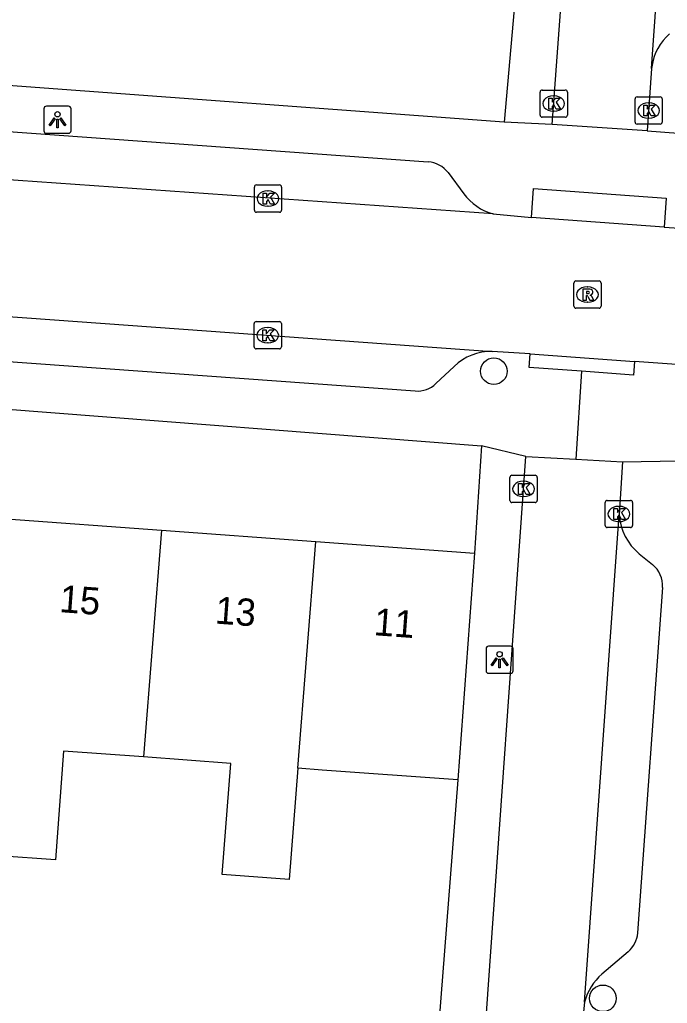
# Model space of a CAD drawing. Extents: x 160304 to 160954, y 383686 to 384161.
# Drawn here: x 160500.77 to 160524.56, y 384006.62 to 384042.77 of the extents above; entities that cross this region are included whole.
import ezdxf

# ---------------------------------------------------------------- set-up
doc = ezdxf.new("R2010")
doc.units = 0
for name, color, linetype in [('IMGEO_Boom', 7, 'Continuous'), ('IMGEO_Kolk', 7, 'Continuous'), ('IMGEO_Lichtpunt', 7, 'Continuous'), ('IMGEO_Muur', 7, 'Continuous'), ('IMGEO_Pand', 7, 'Continuous'), ('IMGEO_Pand_nummerreeks', 7, 'Continuous'), ('IMGEO_Rijbaan_lokaal_open', 7, 'Continuous'), ('IMGEO_Rioolput', 7, 'Continuous'), ('IMGEO_Voetpad_open', 7, 'Continuous')]:
    doc.layers.add(name, color=color, linetype=linetype)

msp = doc.modelspace()

# ---------------------------------------------------------------- linework, layer by layer
at = {"layer": 'IMGEO_Boom'}
for centre in [(160518.188, 384029.845), (160522.195, 384006.799)]:
    msp.add_circle(centre, 0.489, dxfattribs=at)
at = {"layer": 'IMGEO_Kolk'}
for p, q in [((160519.888, 384039.255), (160519.888, 384040.107)), ((160519.963, 384040.181), (160520.815, 384040.181)), ((160520.889, 384040.107), (160520.889, 384039.255)), ((160520.376, 384039.961), (160520.401, 384039.961)), ((160523.375, 384039), (160523.375, 384039.852)), ((160523.45, 384039.926), (160524.302, 384039.926)), ((160523.863, 384039.706), (160523.888, 384039.706)), ((160524.376, 384039.852), (160524.376, 384039)), ((160520.399, 384039.401), (160520.374, 384039.401)), ((160520.815, 384039.181), (160519.963, 384039.181)), ((160523.886, 384039.146), (160523.861, 384039.146)), ((160524.302, 384038.926), (160523.45, 384038.926)), ((160509.389, 384035.764), (160509.389, 384036.616)), ((160509.464, 384036.69), (160510.316, 384036.69)), ((160509.877, 384036.47), (160509.902, 384036.47)), ((160510.39, 384036.616), (160510.39, 384035.764)), ((160509.9, 384035.91), (160509.875, 384035.91)), ((160510.316, 384035.69), (160509.464, 384035.69)), ((160509.381, 384030.742), (160509.381, 384031.594)), ((160509.456, 384031.668), (160510.308, 384031.668)), ((160509.869, 384031.448), (160509.894, 384031.448)), ((160510.382, 384031.594), (160510.382, 384030.742)), ((160510.308, 384030.668), (160509.456, 384030.668)), ((160509.892, 384030.888), (160509.867, 384030.888)), ((160518.779, 384025.094), (160518.779, 384025.946)), ((160518.854, 384026.02), (160519.706, 384026.02)), ((160519.78, 384025.946), (160519.78, 384025.094)), ((160519.267, 384025.8), (160519.292, 384025.8)), ((160519.29, 384025.24), (160519.265, 384025.24)), ((160519.706, 384025.02), (160518.854, 384025.02)), ((160522.282, 384024.173), (160522.282, 384025.025)), ((160522.357, 384025.099), (160523.209, 384025.099)), ((160522.77, 384024.879), (160522.795, 384024.879)), ((160523.283, 384025.025), (160523.283, 384024.173)), ((160522.793, 384024.319), (160522.768, 384024.319)), ((160523.209, 384024.099), (160522.357, 384024.099))]:
    msp.add_line(p, q, dxfattribs=at)
for points in [[(160519.888, 384039.255), (160519.888, 384040.107)], [(160519.963, 384040.181), (160520.815, 384040.181)], [(160520.889, 384040.107), (160520.889, 384039.255)], [(160520.209, 384039.881), (160520.332, 384039.881), (160520.332, 384039.73), (160520.462, 384039.881), (160520.626, 384039.881), (160520.48, 384039.73), (160520.633, 384039.481), (160520.481, 384039.481), (160520.396, 384039.645), (160520.332, 384039.578), (160520.332, 384039.481), (160520.209, 384039.481), (160520.209, 384039.881)], [(160523.375, 384039), (160523.375, 384039.852)], [(160523.45, 384039.926), (160524.302, 384039.926)], [(160524.376, 384039.852), (160524.376, 384039)], [(160523.696, 384039.626), (160523.819, 384039.626), (160523.819, 384039.475), (160523.949, 384039.626), (160524.113, 384039.626), (160523.967, 384039.475), (160524.12, 384039.226), (160523.968, 384039.226), (160523.883, 384039.39), (160523.819, 384039.323), (160523.819, 384039.226), (160523.696, 384039.226), (160523.696, 384039.626)], [(160520.815, 384039.181), (160519.963, 384039.181)], [(160524.302, 384038.926), (160523.45, 384038.926)], [(160509.389, 384035.764), (160509.389, 384036.616)], [(160509.464, 384036.69), (160510.316, 384036.69)], [(160510.39, 384036.616), (160510.39, 384035.764)], [(160509.71, 384036.39), (160509.833, 384036.39), (160509.833, 384036.239), (160509.963, 384036.39), (160510.127, 384036.39), (160509.981, 384036.239), (160510.134, 384035.99), (160509.982, 384035.99), (160509.897, 384036.154), (160509.833, 384036.087), (160509.833, 384035.99), (160509.71, 384035.99), (160509.71, 384036.39)], [(160510.316, 384035.69), (160509.464, 384035.69)], [(160509.381, 384030.742), (160509.381, 384031.594)], [(160509.456, 384031.668), (160510.308, 384031.668)], [(160509.702, 384031.368), (160509.825, 384031.368), (160509.825, 384031.217), (160509.955, 384031.368), (160510.119, 384031.368), (160509.973, 384031.217), (160510.126, 384030.968), (160509.974, 384030.968), (160509.889, 384031.132), (160509.825, 384031.065), (160509.825, 384030.968), (160509.702, 384030.968), (160509.702, 384031.368)], [(160510.382, 384031.594), (160510.382, 384030.742)], [(160510.308, 384030.668), (160509.456, 384030.668)], [(160518.779, 384025.094), (160518.779, 384025.946)], [(160518.854, 384026.02), (160519.706, 384026.02)], [(160519.78, 384025.946), (160519.78, 384025.094)], [(160519.1, 384025.72), (160519.223, 384025.72), (160519.223, 384025.569), (160519.353, 384025.72), (160519.517, 384025.72), (160519.371, 384025.569), (160519.524, 384025.32), (160519.372, 384025.32), (160519.287, 384025.484), (160519.223, 384025.417), (160519.223, 384025.32), (160519.1, 384025.32), (160519.1, 384025.72)], [(160519.706, 384025.02), (160518.854, 384025.02)], [(160522.282, 384024.173), (160522.282, 384025.025)], [(160522.357, 384025.099), (160523.209, 384025.099)], [(160523.283, 384025.025), (160523.283, 384024.173)], [(160522.603, 384024.799), (160522.726, 384024.799), (160522.726, 384024.648), (160522.856, 384024.799), (160523.02, 384024.799), (160522.874, 384024.648), (160523.027, 384024.399), (160522.875, 384024.399), (160522.79, 384024.563), (160522.726, 384024.496), (160522.726, 384024.399), (160522.603, 384024.399), (160522.603, 384024.799)], [(160523.209, 384024.099), (160522.357, 384024.099)]]:
    msp.add_lwpolyline(points, dxfattribs=at)
for centre, start, end in [((160519.965, 384040.105), 91.552, 178.448), ((160519.965, 384040.105), 91.552, 178.448), ((160520.813, 384040.105), 1.552, 88.448), ((160520.813, 384040.105), 1.552, 88.448), ((160523.452, 384039.85), 91.552, 178.448), ((160523.452, 384039.85), 91.552, 178.448), ((160524.3, 384039.85), 1.552, 88.448), ((160524.3, 384039.85), 1.552, 88.448), ((160519.965, 384039.257), 181.552, 268.448), ((160519.965, 384039.257), 181.552, 268.448), ((160520.813, 384039.257), 271.552, 358.448), ((160520.813, 384039.257), 271.552, 358.448), ((160523.452, 384039.002), 181.552, 268.448), ((160523.452, 384039.002), 181.552, 268.448), ((160524.3, 384039.002), 271.552, 358.448), ((160524.3, 384039.002), 271.552, 358.448), ((160509.466, 384036.614), 91.552, 178.448), ((160509.466, 384036.614), 91.552, 178.448), ((160510.314, 384036.614), 1.552, 88.448), ((160510.314, 384036.614), 1.552, 88.448), ((160509.466, 384035.766), 181.552, 268.448), ((160509.466, 384035.766), 181.552, 268.448), ((160510.314, 384035.766), 271.552, 358.448), ((160510.314, 384035.766), 271.552, 358.448), ((160509.458, 384031.592), 91.552, 178.448), ((160509.458, 384031.592), 91.552, 178.448), ((160510.306, 384031.592), 1.552, 88.448), ((160510.306, 384031.592), 1.552, 88.448), ((160509.458, 384030.744), 181.552, 268.448), ((160509.458, 384030.744), 181.552, 268.448), ((160510.306, 384030.744), 271.552, 358.448), ((160510.306, 384030.744), 271.552, 358.448), ((160518.856, 384025.944), 91.552, 178.448), ((160518.856, 384025.944), 91.552, 178.448), ((160519.704, 384025.944), 1.552, 88.448), ((160519.704, 384025.944), 1.552, 88.448), ((160518.856, 384025.096), 181.552, 268.448), ((160518.856, 384025.096), 181.552, 268.448), ((160519.704, 384025.096), 271.552, 358.448), ((160519.704, 384025.096), 271.552, 358.448), ((160522.359, 384025.023), 91.552, 178.448), ((160522.359, 384025.023), 91.552, 178.448), ((160523.207, 384025.023), 1.552, 88.448), ((160523.207, 384025.023), 1.552, 88.448), ((160522.359, 384024.175), 181.552, 268.448), ((160522.359, 384024.175), 181.552, 268.448), ((160523.207, 384024.175), 271.552, 358.448), ((160523.207, 384024.175), 271.552, 358.448)]:
    msp.add_arc(centre, 0.0765, start, end, dxfattribs=at)
for centre, major_axis, ratio, start_param, end_param in [((160520.375, 384039.681), (-0.387, 0.002), 0.722429, 4.712389, 7.853982), ((160520.4, 384039.681), (-0.39, 0.002), 0.717154, 1.570796, 4.712389), ((160523.862, 384039.426), (-0.387, 0.002), 0.722429, 4.712389, 7.853982), ((160523.887, 384039.426), (-0.39, 0.002), 0.717154, 1.570796, 4.712389), ((160509.876, 384036.19), (-0.387, 0.002), 0.722429, 4.712389, 7.853982), ((160509.901, 384036.19), (-0.39, 0.002), 0.717154, 1.570796, 4.712389), ((160509.868, 384031.168), (-0.387, 0.002), 0.722429, 4.712389, 7.853982), ((160509.893, 384031.168), (-0.39, 0.002), 0.717154, 1.570796, 4.712389), ((160519.266, 384025.52), (-0.387, 0.002), 0.722429, 4.712389, 7.853982), ((160519.291, 384025.52), (-0.39, 0.002), 0.717154, 1.570796, 4.712389), ((160522.769, 384024.599), (-0.387, 0.002), 0.722429, 4.712389, 7.853982), ((160522.794, 384024.599), (-0.39, 0.002), 0.717154, 1.570796, 4.712389)]:
    msp.add_ellipse(centre, major_axis=major_axis, ratio=ratio, start_param=start_param, end_param=end_param, dxfattribs=at)
at = {"layer": 'IMGEO_Lichtpunt'}
for p, q in [((160501.658, 384039.491), (160501.658, 384038.684)), ((160501.658, 384039.491), (160501.658, 384038.684)), ((160502.56, 384039.586), (160501.752, 384039.586)), ((160502.56, 384039.586), (160501.752, 384039.586)), ((160502.654, 384038.684), (160502.654, 384039.491)), ((160502.654, 384038.684), (160502.654, 384039.491)), ((160501.752, 384038.59), (160502.56, 384038.59)), ((160501.752, 384038.59), (160502.56, 384038.59)), ((160517.901, 384019.648), (160517.901, 384018.841)), ((160517.901, 384019.648), (160517.901, 384018.841)), ((160518.803, 384019.743), (160517.995, 384019.743)), ((160518.803, 384019.743), (160517.995, 384019.743)), ((160518.897, 384018.841), (160518.897, 384019.648)), ((160518.897, 384018.841), (160518.897, 384019.648)), ((160517.995, 384018.747), (160518.803, 384018.747)), ((160517.995, 384018.747), (160518.803, 384018.747))]:
    msp.add_line(p, q, dxfattribs=at)
for points in [[(160502.032, 384039.155), (160502.071, 384039.127), (160501.883, 384038.865), (160501.845, 384038.892), (160502.032, 384039.155)], [(160502.134, 384039.107), (160502.181, 384039.107), (160502.181, 384038.785), (160502.134, 384038.785), (160502.134, 384039.107)], [(160502.244, 384039.127), (160502.282, 384039.154), (160502.469, 384038.892), (160502.43, 384038.864), (160502.244, 384039.127)], [(160518.275, 384019.312), (160518.314, 384019.284), (160518.126, 384019.022), (160518.088, 384019.049), (160518.275, 384019.312)], [(160518.377, 384019.264), (160518.424, 384019.264), (160518.424, 384018.942), (160518.377, 384018.942), (160518.377, 384019.264)], [(160518.487, 384019.284), (160518.525, 384019.311), (160518.712, 384019.049), (160518.673, 384019.021), (160518.487, 384019.284)]]:
    msp.add_lwpolyline(points, dxfattribs=at)
for centre in [(160502.157, 384039.289), (160518.4, 384019.446)]:
    msp.add_circle(centre, 0.0994, dxfattribs=at)
for centre, start, end in [((160501.752, 384039.491), 90, 180), ((160501.752, 384039.491), 90, 180), ((160502.56, 384039.491), 0, 90), ((160502.56, 384039.491), 0, 90), ((160501.752, 384038.684), 180, 270), ((160501.752, 384038.684), 180, 270), ((160502.56, 384038.684), 270, 0), ((160502.56, 384038.684), 270, 360), ((160517.995, 384019.648), 90, 180), ((160517.995, 384019.648), 90, 180), ((160518.803, 384019.648), 0, 90), ((160518.803, 384019.648), 0, 90), ((160517.995, 384018.841), 180, 270), ((160517.995, 384018.841), 180, 270), ((160518.803, 384018.841), 270, 0), ((160518.803, 384018.841), 270, 360)]:
    msp.add_arc(centre, 0.0946, start, end, dxfattribs=at)
at = {"layer": 'IMGEO_Muur'}
msp.add_lwpolyline([(160516.865, 384014.823), (160516.165, 384005.868), (160514.632, 384006.049)], dxfattribs=at)
at = {"layer": 'IMGEO_Pand'}
for points in [[(160500.28, 384024.425), (160505.974, 384024.007)], [(160505.974, 384024.007), (160505.311, 384015.672)], [(160505.974, 384024.007), (160511.654, 384023.59)], [(160510.991, 384015.254), (160511.654, 384023.59)], [(160511.654, 384023.59), (160517.477, 384023.162)], [(160517.477, 384023.162), (160516.865, 384014.823)], [(160505.311, 384015.672), (160502.375, 384015.887), (160502.081, 384011.883), (160500, 384012.036), (160499.512, 384012.071), (160499.806, 384016.076), (160499.632, 384016.089)], [(160510.991, 384015.254), (160510.665, 384011.161), (160508.205, 384011.356), (160508.53, 384015.435), (160505.311, 384015.672)], [(160516.865, 384014.823), (160511.879, 384015.189), (160510.991, 384015.254)]]:
    msp.add_lwpolyline(points, dxfattribs=at)
at = {"layer": 'IMGEO_Rijbaan_lokaal_open'}
for points in [[(160523.983, 384040.97), (160525.298, 384059.629)], [(160520.333, 384038.909), (160521.838, 384059.295)], [(160523.983, 384040.97), (160523.822, 384038.679)], [(160523.822, 384038.679), (160520.333, 384038.909)], [(160518.166, 384035.63), (160500, 384036.9), (160486.967, 384037.844)], [(160518.166, 384035.63), (160519.567, 384035.492)], [(160524.445, 384035.141), (160519.567, 384035.492)], [(160524.445, 384035.141), (160526.85, 384034.98)], [(160486.042, 384032.836), (160500, 384031.877), (160518.132, 384030.575)], [(160519.523, 384030.479), (160518.132, 384030.575)], [(160519.523, 384030.479), (160523.351, 384030.205)], [(160525.582, 384030.043), (160523.351, 384030.205)], [(160517.877, 384005.739), (160519.366, 384026.716)], [(160519.366, 384026.716), (160521.202, 384026.61)], [(160521.202, 384026.61), (160522.919, 384026.511)], [(160522.919, 384026.511), (160522.798, 384024.566)], [(160521.524, 384006.661), (160522.798, 384024.566)], [(160521.524, 384006.661), (160521.414, 384005.562)]]:
    msp.add_lwpolyline(points, dxfattribs=at)
at = {"layer": 'IMGEO_Rioolput'}
for p, q in [((160521.127, 384032.236), (160521.127, 384033.088)), ((160521.202, 384033.162), (160522.054, 384033.162)), ((160521.615, 384032.942), (160521.64, 384032.942)), ((160522.128, 384033.088), (160522.128, 384032.236)), ((160522.054, 384032.162), (160521.202, 384032.162)), ((160521.638, 384032.382), (160521.613, 384032.382))]:
    msp.add_line(p, q, dxfattribs=at)
for points in [[(160521.127, 384032.236), (160521.127, 384033.088)], [(160521.202, 384033.162), (160522.054, 384033.162)], [(160521.716, 384032.86), (160521.464, 384032.862), (160521.464, 384032.462)], [(160522.128, 384033.088), (160522.128, 384032.236)], [(160521.464, 384032.462), (160521.588, 384032.462), (160521.588, 384032.624), (160521.599, 384032.624)], [(160521.642, 384032.781), (160521.588, 384032.781), (160521.588, 384032.7)], [(160521.588, 384032.7), (160521.64, 384032.7)], [(160521.646, 384032.595), (160521.717, 384032.462), (160521.857, 384032.462), (160521.792, 384032.588)], [(160522.054, 384032.162), (160521.202, 384032.162)]]:
    msp.add_lwpolyline(points, dxfattribs=at)
for centre, radius, start, end in [((160521.204, 384033.086), 0.0765, 91.552, 178.448), ((160521.204, 384033.086), 0.0765, 91.552, 178.448), ((160521.715, 384032.75), 0.109, 350.3612, 89.416), ((160522.052, 384033.086), 0.0765, 1.552, 88.448), ((160522.052, 384033.086), 0.0765, 1.552, 88.448), ((160521.598, 384032.571), 0.0533, 26.0293, 88.6989), ((160521.624, 384032.889), 0.19, 274.7715, 282.9687), ((160521.648, 384032.685), 0.0964, 77.0061, 93.1865), ((160521.662, 384032.742), 0.0378, 276.6634, 79.6772), ((160521.713, 384032.75), 0.112, 277.5842, 350.9817), ((160521.697, 384032.535), 0.108, 29.5134, 73.7905), ((160521.204, 384032.238), 0.0765, 181.552, 268.448), ((160521.204, 384032.238), 0.0765, 181.552, 268.448), ((160522.052, 384032.238), 0.0765, 271.552, 358.448), ((160522.052, 384032.238), 0.0765, 271.552, 358.448)]:
    msp.add_arc(centre, radius, start, end, dxfattribs=at)
for centre, major_axis, ratio, start_param, end_param in [((160521.614, 384032.662), (-0.387, 0.002), 0.722429, 4.712389, 7.853982), ((160521.639, 384032.662), (-0.39, 0.002), 0.717154, 1.570796, 4.712389)]:
    msp.add_ellipse(centre, major_axis=major_axis, ratio=ratio, start_param=start_param, end_param=end_param, dxfattribs=at)
at = {"layer": 'IMGEO_Voetpad_open'}
for points in [[(160518.937, 384043.151), (160518.569, 384038.999)], [(160524.647, 384042.249), (160524.52, 384042.128), (160524.404, 384041.996), (160524.3, 384041.854), (160524.21, 384041.703), (160524.133, 384041.545), (160524.071, 384041.38), (160524.024, 384041.211), (160523.992, 384041.038), (160523.983, 384040.97)], [(160518.569, 384038.999), (160500, 384040.365), (160485.928, 384041.4)], [(160489.839, 384039.41), (160500, 384038.679), (160515.774, 384037.544)], [(160520.333, 384038.909), (160518.569, 384038.999)], [(160523.822, 384038.679), (160527.234, 384038.426)], [(160516.505, 384037.143), (160517.081, 384036.368)], [(160519.567, 384035.492), (160519.644, 384036.56), (160524.522, 384036.209), (160524.445, 384035.141)], [(160515.301, 384029.119), (160500, 384030.221), (160488.207, 384031.069)], [(160521.414, 384029.843), (160519.486, 384029.981), (160519.523, 384030.479)], [(160516.725, 384030.024), (160516.062, 384029.393)], [(160523.351, 384030.205), (160523.314, 384029.707), (160521.414, 384029.843)], [(160521.414, 384029.843), (160521.202, 384026.61)], [(160484.738, 384029.516), (160489.826, 384029.263), (160500, 384028.478), (160517.734, 384027.109)], [(160517.734, 384027.109), (160517.477, 384023.162)], [(160519.366, 384026.716), (160517.734, 384027.109)], [(160522.919, 384026.511), (160526.375, 384026.574)], [(160523.531, 384023.14), (160524.018, 384022.744)], [(160524.385, 384021.896), (160523.472, 384009.201)], [(160516.865, 384014.823), (160516.165, 384005.868), (160514.632, 384006.049)], [(160523.125, 384008.513), (160522.162, 384007.689)]]:
    msp.add_lwpolyline(points, dxfattribs=at)
for centre, radius, start, end in [((160515.7, 384036.543), 1.004, 36.7239, 85.781), ((160518.681, 384037.553), 1.991, 216.5345, 255.0196), ((160518.101, 384028.583), 1.992, 89.097, 133.675), ((160515.37, 384030.122), 1.005, 266.0825, 313.5205), ((160524.789, 384024.688), 1.995, 183.5106, 230.8981), ((160523.385, 384021.967), 1.002, 355.9472, 50.8571), ((160522.482, 384009.269), 0.993, 310.3983, 356.0726), ((160523.476, 384006.162), 2.015, 130.7026, 165.6481)]:
    msp.add_arc(centre, radius, start, end, dxfattribs=at)

# ---------------------------------------------------------------- texts
at = {"layer": 'IMGEO_Pand_nummerreeks'}
for s, rotation, p in [('15', 355.7997, (160502.207, 384020.995)), ('13', 355.8002, (160507.926, 384020.575)), ('11', 355.7997, (160513.758, 384020.147))]:
    msp.add_text(s, height=1, rotation=rotation, dxfattribs=at).set_placement(p)

doc.saveas('drawing.dxf')
